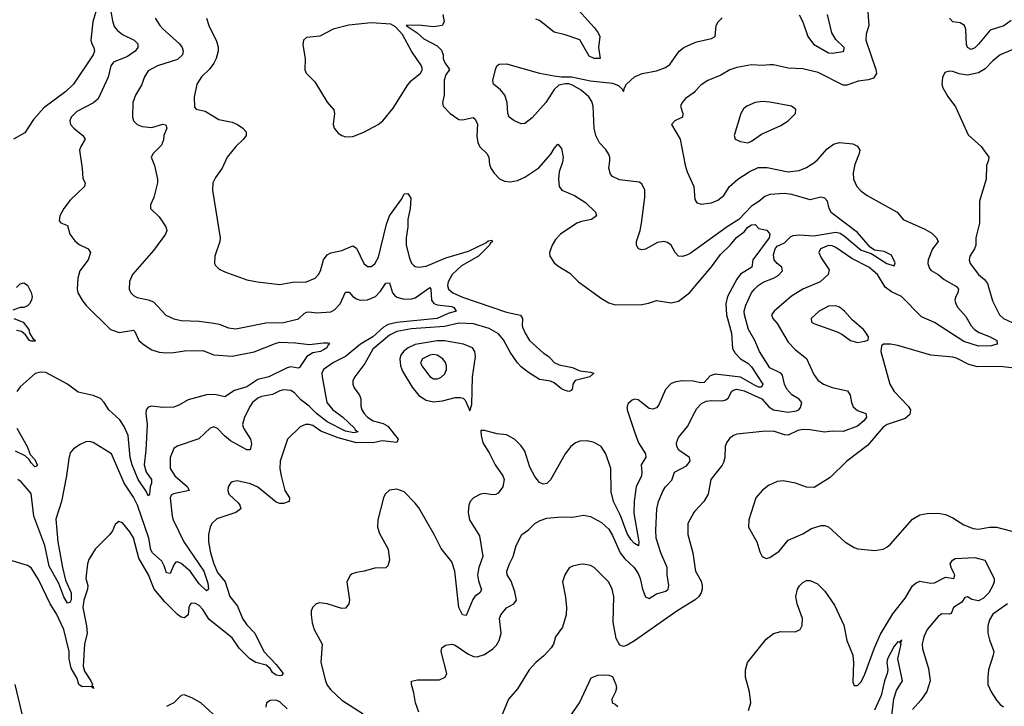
# Model space of a CAD drawing. Header units: inches. Extents: x 1173000 to 1307049, y 522583 to 678455.
# Tile 261 of 617: x 1256308 to 1261692, y 530991 to 534742. Entities that reach past the tile are written whole.
import ezdxf

# ---------------------------------------------------------------- set-up
doc = ezdxf.new("R2010")
doc.units = ezdxf.units.IN
doc.header["$MEASUREMENT"] = 0
doc.layers.add('B2553', color=7, linetype='Continuous')
doc.layers.add('B2563', color=7, linetype='Continuous')

msp = doc.modelspace()

# ---------------------------------------------------------------- linework, layer by layer
at = {"layer": 'B2553', "color": 5}
for points, elevation in [([(1256732.3, 534810), (1256708.6, 534730), (1256697.5, 534630), (1256702, 534610), (1256713.4, 534590), (1256716.5, 534570), (1256710, 534549.7), (1256602.8, 534390), (1256560.7, 534350), (1256440.2, 534259.8), (1256382.9, 534197.1), (1256336.5, 534123.5), (1256274, 534090)], 620), ([(1256807.2, 534787.2), (1256815, 534735), (1256825.2, 534705.2), (1256842, 534682), (1256870, 534661.2), (1256934.7, 534630), (1256953.4, 534610), (1256953.2, 534590), (1256938.5, 534570), (1256898.3, 534541.7), (1256821.3, 534510), (1256807.1, 534490), (1256792.5, 534427.5), (1256737.2, 534310), (1256711.9, 534288.1), (1256620.4, 534239.6), (1256590.3, 534210), (1256582.3, 534190), (1256586.3, 534170), (1256603.1, 534150), (1256653.7, 534110), (1256666.4, 534090), (1256642.4, 534050), (1256635.8, 534030), (1256650.4, 533929.6), (1256653.7, 533873.7), (1256666, 533850), (1256662.8, 533830), (1256584.4, 533755.6), (1256549.3, 533710.7), (1256527, 533670), (1256523.6, 533643.6), (1256532.3, 533632.3), (1256570, 533618.4), (1256581.5, 533570), (1256610, 533532.9), (1256633.8, 533513.8), (1256683, 533490), (1256695.3, 533470), (1256682, 533430), (1256637.4, 533370), (1256625.8, 533330), (1256622.8, 533270), (1256626.3, 533250), (1256648.9, 533210), (1256670, 533183.1), (1256804.2, 533050), (1256852.3, 533032.3), (1256930, 533045.3), (1256937.6, 533037.6), (1256959.5, 532990), (1256990, 532963.3), (1257030, 532938.7), (1257070, 532926.4), (1257110, 532922.8), (1257150, 532923.3), (1257210, 532932.2), (1257310, 532934), (1257370.1, 532910.1), (1257470, 532904.4), (1257590, 532926.8), (1257710, 532975.5), (1257730, 532979.8), (1257816.2, 532976.2), (1257890, 532967.3), (1257970, 532977), (1257995.8, 532975.8), (1258002.8, 532970), (1257994.6, 532965.4), (1257986.7, 532950), (1257970, 532938.5), (1257953, 532930), (1257910, 532922), (1257878.9, 532901.1), (1257838, 532842), (1257830, 532838.7), (1257790, 532846), (1257770, 532839.6), (1257670, 532791.1), (1257610, 532776.2), (1257550, 532735.6), (1257483.3, 532716.7), (1257430, 532680.7), (1257374.5, 532694.5), (1257330, 532693.1), (1257230, 532665), (1257182.6, 532637.4), (1257150, 532625), (1257090, 532623.7), (1257030, 532629.8), (1257010, 532625.8), (1256999.1, 532610), (1256996.8, 532590), (1257005.3, 532530), (1256997.8, 532390), (1256987.9, 532310), (1257000.1, 532270), (1257029.4, 532230), (1257029.4, 532210), (1257020.9, 532190), (1257016.9, 532150), (1257010, 532140.5), (1257001.8, 532161.8), (1256955.7, 532230), (1256922.9, 532310), (1256911.7, 532350), (1256901.4, 532470), (1256878.9, 532518.9), (1256855.1, 532555.1), (1256795.3, 532610), (1256769.8, 532650), (1256750, 532671.7), (1256710, 532688.9), (1256627.5, 532707.5), (1256569.6, 532750), (1256450, 532814.2), (1256422.8, 532817.2), (1256391.7, 532808.3), (1256310, 532736.9), (1256291.7, 532710)], 640), ([(1259331, 534830), (1259450, 534699.7), (1259471, 534670), (1259480.2, 534650), (1259473.3, 534590), (1259482.8, 534530), (1259450, 534529.9), (1259422.7, 534542.7), (1259370, 534631.9), (1259290, 534659.9), (1259230, 534673.9), (1259150, 534736.8), (1259130, 534745)], 720), ([(1257328.8, 534750), (1257341.5, 534710), (1257384.5, 534624.5), (1257392.7, 534592.7), (1257392.9, 534570), (1257382.5, 534530), (1257370, 534504.4), (1257346.8, 534473.2), (1257302, 534430), (1257275.8, 534390), (1257261.3, 534318.7), (1257263.2, 534263.2), (1257273.1, 534253.1), (1257322.3, 534242.3), (1257396.7, 534196.7), (1257470, 534181.2), (1257499.5, 534170), (1257528.8, 534150), (1257546.7, 534130), (1257546.7, 534110), (1257532.2, 534090), (1257490, 534049.7), (1257442, 533990), (1257414.9, 533930), (1257379.5, 533880.5), (1257364.6, 533850), (1257361.7, 533810), (1257404.9, 533550), (1257402.4, 533530), (1257375.8, 533450), (1257373, 533410), (1257379, 533399), (1257398.9, 533378.9), (1257430, 533363.7), (1257550, 533321.5), (1257609.1, 533309.1), (1257730, 533295.6), (1257810, 533310.3), (1257870, 533307.4), (1257922.9, 533330), (1257942.6, 533350), (1257952.9, 533370), (1257969.8, 533430.2), (1257990, 533457.4), (1258010, 533467.6), (1258070, 533480.3), (1258130, 533507), (1258150, 533494.4), (1258190.3, 533410), (1258210, 533393.1), (1258230, 533393.8), (1258250, 533408), (1258270, 533444.9), (1258314.4, 533625.6), (1258330.3, 533669.7), (1258397.1, 533762.9), (1258409.9, 533790), (1258430, 533791.6), (1258446, 533766), (1258442.9, 533710), (1258429.5, 533650), (1258431, 533610), (1258420.5, 533550), (1258421.5, 533510), (1258439, 533439), (1258450, 533412.4), (1258460.6, 533400.6), (1258470, 533393.1), (1258489.2, 533389.2), (1258530, 533395.9), (1258638.5, 533441.5), (1258762.5, 533477.5), (1258857.7, 533522.3), (1258870, 533533), (1258890, 533537.1), (1258893.6, 533530), (1258880.1, 533519.9), (1258877.1, 533510), (1258817.2, 533450), (1258723.5, 533396.5), (1258673.2, 533350), (1258651, 533310), (1258647.7, 533290), (1258653, 533270), (1258676.5, 533250), (1258730, 533226.8), (1258970, 533144.2), (1259047, 533127), (1259057.1, 533110), (1259055.4, 533070), (1259059.2, 533059.2), (1259071, 533030), (1259096, 532990), (1259170, 532922.3), (1259201.2, 532901.2), (1259230.3, 532870), (1259257, 532857), (1259330, 532841.5), (1259370, 532822.8), (1259430, 532816.9), (1259447.3, 532810), (1259424.9, 532790), (1259346, 532770), (1259332.8, 532750), (1259331, 532729), (1259324.4, 532715.6), (1259310, 532711), (1259290, 532716.5), (1259270, 532724.8), (1259230, 532758.3), (1259210, 532766.3), (1259150, 532777), (1259090, 532813.9), (1259050, 532845.2), (1259030, 532867.2), (1258990, 532926.1), (1258953.6, 532993.6), (1258926.2, 533026.2), (1258875.5, 533055.5), (1258790, 533080.2), (1258710, 533084.8), (1258630, 533066.6), (1258450, 533052.8), (1258370, 533038.8), (1258330, 533019.3), (1258238.7, 532941.3), (1258195.8, 532864.2), (1258139.7, 532790), (1258130.2, 532770), (1258129.2, 532750), (1258136.5, 532730), (1258166.2, 532690), (1258172.7, 532670), (1258172.5, 532630), (1258178.2, 532610), (1258191, 532590), (1258210.2, 532570), (1258240.7, 532550), (1258295.1, 532535.1), (1258320.7, 532520.7), (1258377.3, 532450), (1258370, 532431.5), (1258290, 532441.7), (1258247.4, 532432.6), (1258150, 532430.8), (1258050, 532456.8), (1257954.4, 532494.4), (1257910, 532524.1), (1257890, 532530.8), (1257870.3, 532529.7), (1257842.5, 532517.5), (1257773, 532450), (1257731.6, 532330), (1257730.2, 532289.8), (1257737.7, 532250), (1257758.6, 532170), (1257782.8, 532130), (1257782, 532110), (1257750, 532098.7), (1257730, 532099.6), (1257710, 532106.9), (1257610, 532187.6), (1257570, 532206.6), (1257497.1, 532222.9), (1257470, 532217), (1257460.7, 532210), (1257447.7, 532190), (1257446.4, 532170), (1257452.4, 532150), (1257502.4, 532102.4), (1257512, 532090), (1257516.4, 532070), (1257490.6, 532050), (1257385.3, 532014.7), (1257358.7, 531990), (1257348.9, 531970), (1257340.3, 531930), (1257340.9, 531890), (1257351.3, 531830), (1257370, 531768.4), (1257390, 531722.3), (1257431.1, 531670), (1257457.5, 531590), (1257498.4, 531538.4), (1257526.5, 531470), (1257550, 531436.1), (1257593.9, 531390), (1257643.7, 531290), (1257710, 531219.3), (1257748.4, 531170), (1257740, 531160), (1257730, 531157), (1257710, 531161.2), (1257690, 531175.7), (1257677.1, 531197.1), (1257655.1, 531215.1), (1257598.8, 531230), (1257565.5, 531250), (1257508.1, 531308.1), (1257470, 531364.5), (1257344.6, 531464.6), (1257310, 531519.9), (1257290, 531541.1), (1257270, 531552.3), (1257250, 531553.8), (1257242.6, 531550), (1257233.2, 531530), (1257228.9, 531491.1), (1257210, 531474.5), (1257190, 531477.1), (1257170, 531493.1), (1257102.1, 531562.1), (1257043.6, 531630), (1257013, 531710), (1256960, 531800), (1256930, 531911.1), (1256910, 531943.5), (1256870, 531992.7), (1256850, 532001.2), (1256830, 531984), (1256815.5, 531950), (1256800.7, 531930), (1256720.4, 531850), (1256686.5, 531793.5), (1256678.7, 531770), (1256669.4, 531690), (1256680.1, 531650), (1256678.9, 531630), (1256659.5, 531570), (1256653.1, 531530), (1256673.2, 531430), (1256676, 531390), (1256661.5, 531330), (1256655.4, 531210), (1256662.4, 531182.4), (1256696.4, 531130), (1256706.7, 531110), (1256702.5, 531102.5), (1256710, 531098.8), (1256712.2, 531087.8), (1256699.1, 531099.1), (1256650, 531097), (1256630.5, 531110.5), (1256622.1, 531142.1), (1256590, 531199.7), (1256578.8, 531250), (1256577.6, 531290), (1256550, 531410.6), (1256510, 531496.4), (1256475.3, 531550), (1256410, 531684.2), (1256370, 531746.6), (1256350, 531759.3), (1256254, 531790)], 680), ([(1257049.2, 534750), (1257073.8, 534710), (1257090, 534692.8), (1257181.3, 534610), (1257195.8, 534590), (1257201.3, 534570), (1257197.8, 534550), (1257170, 534524.2), (1257061.3, 534490), (1257010, 534463.1), (1256990.3, 534430.3), (1256974.9, 534385.1), (1256940.7, 534330), (1256925.8, 534290), (1256924.4, 534210), (1256930.4, 534190), (1256950.2, 534170.2), (1256978.2, 534158.2), (1257030, 534153), (1257091, 534171), (1257106.7, 534166.7), (1257112.9, 534150), (1257096.9, 534110), (1257095.1, 534084.9), (1257083.4, 534056.6), (1257037.1, 534010), (1257026.5, 533990), (1257045.9, 533945.9), (1257062.3, 533870), (1257061.7, 533850), (1257041.3, 533770), (1257023, 533730), (1257024, 533710), (1257070, 533664.9), (1257106.7, 533610), (1257112.2, 533590), (1257104.9, 533570), (1257039.1, 533480.9), (1256924.4, 533350), (1256908.9, 533311.1), (1256907, 533270), (1256916.4, 533250), (1256930, 533234.9), (1256950, 533223.7), (1257010, 533211.8), (1257039.9, 533199.9), (1257107.1, 533127.1), (1257150, 533107), (1257190, 533098), (1257290, 533095.6), (1257370, 533084.4), (1257398.4, 533078.4), (1257450, 533057.8), (1257490, 533053.6), (1257653.8, 533086.2), (1257750, 533088.2), (1257810, 533101.5), (1257832.1, 533107.9), (1257863, 533137), (1257876.7, 533143.3), (1257890, 533145.6), (1257930, 533139.8), (1258010, 533146.7), (1258030, 533156.3), (1258061.1, 533190), (1258090, 533254), (1258110, 533253.6), (1258130.1, 533230.1), (1258150, 533216.4), (1258170, 533209.6), (1258210, 533211.8), (1258252.9, 533230), (1258281.7, 533258.3), (1258310, 533302), (1258330, 533304.4), (1258347, 533250), (1258356.5, 533236.5), (1258370, 533226), (1258410, 533215.9), (1258450, 533216.4), (1258470, 533222.1), (1258550, 533278.5), (1258556, 533270), (1258559.5, 533210), (1258571.6, 533191.6), (1258590, 533184.7), (1258670, 533174.7), (1258681.7, 533170), (1258695.3, 533150), (1258650, 533136.1), (1258590.8, 533109.2), (1258370, 533088.4), (1258323.5, 533076.5), (1258297.8, 533062.2), (1258238.7, 533010), (1258170.6, 532970), (1258090, 532901.3), (1258023.2, 532870), (1257968.4, 532830), (1257960.1, 532810), (1257961.5, 532790), (1257988, 532650), (1258019.8, 532610), (1258072.9, 532572.9), (1258139, 532510), (1258141.8, 532501.8), (1258159.5, 532490), (1258134.3, 532485.7), (1258090, 532493.6), (1257990, 532544.5), (1257930.3, 532590), (1257891.1, 532631.1), (1257845.8, 532665.8), (1257810, 532702.9), (1257790, 532715.9), (1257750, 532719.6), (1257730, 532715.2), (1257690, 532693.9), (1257630, 532682.5), (1257610, 532674.4), (1257581.3, 532650), (1257567.5, 532630), (1257536.3, 532570), (1257526.6, 532530), (1257531.5, 532510), (1257570.8, 532450), (1257575.7, 532424.3), (1257567.3, 532392.7), (1257550, 532391.9), (1257461.4, 532441.4), (1257427.6, 532467.6), (1257390, 532508.7), (1257370, 532517.4), (1257349.2, 532510.8), (1257287.6, 532452.4), (1257168.4, 532411.6), (1257150, 532398.4), (1257131.6, 532350), (1257131.3, 532290), (1257156.3, 532250), (1257226, 532190), (1257234.9, 532170), (1257148.3, 532151.7), (1257136.5, 532143.5), (1257130.1, 532129.9), (1257141.5, 532030), (1257146.9, 532010), (1257206, 531890), (1257315.5, 531730), (1257336.7, 531663.3), (1257340.2, 531630), (1257330, 531622.3), (1257290, 531659.9), (1257241, 531730), (1257190, 531771.2), (1257170, 531779.8), (1257162.5, 531777.5), (1257152.1, 531767.9), (1257130, 531715.8), (1257110, 531720.5), (1257098.7, 531758.7), (1257084.4, 531784.4), (1257034.9, 531830), (1257025.7, 531845.7), (1257014.2, 531910), (1256952.8, 532090), (1256930, 532134.3), (1256878.9, 532210), (1256810, 532369.6), (1256710, 532432), (1256690, 532437), (1256670, 532435.1), (1256638.8, 532421.2), (1256602.4, 532397.6), (1256584.4, 532375.6), (1256575.8, 532344.2), (1256564.6, 532250), (1256535.9, 532110), (1256506.4, 532013.6), (1256516.7, 531890), (1256541.3, 531750), (1256559.3, 531679.3), (1256589.6, 531610), (1256590, 531573.2), (1256581.7, 531558.3), (1256570, 531554.5), (1256550, 531588.7), (1256521.2, 531661.2), (1256470, 531756.8), (1256445.6, 531870), (1256385.9, 532030), (1256370, 532154), (1256316.8, 532216.8), (1256296.9, 532230)], 660), ([(1258622, 534770), (1258628.5, 534730), (1258617.3, 534710), (1258570, 534703.1), (1258488.3, 534711.7), (1258422, 534710), (1258481, 534670), (1258517.5, 534637.5), (1258590, 534598.8), (1258614.6, 534574.6), (1258624, 534550), (1258624, 534530), (1258630.5, 534510.5), (1258657.3, 534470), (1258638.5, 534441.5), (1258629.3, 534410.7), (1258628.3, 534330), (1258619.6, 534290), (1258623.1, 534270), (1258661.7, 534230), (1258710, 534196.5), (1258730, 534195), (1258787.1, 534207.1), (1258799.3, 534199.3), (1258810.9, 534170.9), (1258808.3, 534108.3), (1258812.6, 534070), (1258826.1, 534046.1), (1258863.1, 534010), (1258872.8, 533990), (1258877.4, 533950), (1258884.9, 533930), (1258903, 533903), (1258932.1, 533872.1), (1258959.3, 533859.3), (1258990, 533856), (1259030, 533864.1), (1259070, 533881.5), (1259146.9, 533933.1), (1259212.2, 534007.8), (1259230, 534038.9), (1259250, 534061.3), (1259270, 534037.6), (1259279.8, 533990), (1259275.9, 533964.1), (1259257.2, 533910), (1259253.7, 533870), (1259257.6, 533830), (1259272.4, 533810), (1259341.8, 533781.8), (1259402.3, 533742.3), (1259456.3, 533690), (1259462.2, 533670), (1259434.4, 533650), (1259380.4, 533639.6), (1259355.3, 533630), (1259266, 533570), (1259238.3, 533541.7), (1259219.5, 533510), (1259205.3, 533470), (1259206, 533450), (1259230, 533413), (1259250, 533396.4), (1259316.7, 533356.7), (1259364, 533310), (1259490, 533218.4), (1259530, 533194.4), (1259564, 533184), (1259710, 533186.2), (1259747, 533193), (1259790, 533208.1), (1259870, 533195.7), (1259910, 533204.7), (1259970.5, 533250), (1260000, 533284.9)], 720), ([(1260000, 533483.2), (1259974.9, 533465.1), (1259950, 533454), (1259930, 533448.7), (1259910, 533450.4), (1259892.4, 533470), (1259870, 533510.4), (1259850, 533525.3), (1259830, 533530.3), (1259795.2, 533524.8), (1259730, 533487.7), (1259710, 533485.5), (1259692, 533490), (1259680.7, 533510), (1259680.7, 533530), (1259701.6, 533590), (1259708.4, 533630), (1259726.3, 533770), (1259725.7, 533810), (1259710, 533844.9), (1259695.1, 533855.1), (1259586.9, 533866.9), (1259550, 533884.4), (1259538.7, 533898.7), (1259528.7, 533930), (1259534.6, 533970), (1259534.3, 533990), (1259528.2, 534008.2), (1259512.6, 534032.6), (1259478.7, 534070), (1259458, 534110), (1259448.9, 534150), (1259443.1, 534270), (1259435.6, 534295.6), (1259420.4, 534320.4), (1259377.2, 534357.2), (1259330, 534384.4), (1259310, 534390.8), (1259290, 534391), (1259255.9, 534384.1), (1259230, 534360.7), (1259184.7, 534290), (1259110, 534206.4), (1259070, 534174.9), (1259050, 534172.7), (1259010, 534190.4), (1258983.8, 534210), (1258977, 534230), (1258972.9, 534290), (1258959.8, 534330), (1258937.9, 534357.9), (1258898.4, 534390), (1258894.6, 534410), (1258910.2, 534469.8), (1258917.6, 534490), (1258930, 534499.7), (1258970, 534500.3), (1259150, 534449.7), (1259230, 534434.5), (1259270, 534429), (1259326, 534430), (1259428.6, 534408.6), (1259550, 534395.9), (1259581.8, 534381.8), (1259602.9, 534362.9), (1259610, 534349.7), (1259614.9, 534370), (1259626.7, 534390), (1259670, 534429.7), (1259711.9, 534448.1), (1259790, 534461.9), (1259840, 534480), (1259862.1, 534497.9), (1259913.4, 534570), (1259939.5, 534590), (1260000, 534616.9)], 740), ([(1260000, 534350.1), (1259995.2, 534344.8), (1259948.4, 534311.6), (1259930.3, 534290), (1259921.7, 534270), (1259934.9, 534230), (1259931.8, 534210), (1259890.2, 534189.8), (1259872, 534170), (1259918.9, 534090), (1259946.5, 533946.5), (1259957.4, 533910), (1259993.7, 533830), (1259999.9, 533759.9)], 760), ([(1256290, 533278), (1256310, 533298), (1256330, 533304.7), (1256350, 533291), (1256370, 533252), (1256376, 533230), (1256372, 533210), (1256362, 533190), (1256350, 533178), (1256330, 533168.7), (1256310, 533168.7), (1256270, 533155.3)], 620), ([(1256276.3, 533110), (1256326.8, 533090), (1256357.3, 533050), (1256361, 533030), (1256379.8, 532999.8), (1256394.8, 532990), (1256390, 532985.2), (1256370, 532985.1), (1256361.2, 532990), (1256340.2, 533020.2), (1256318.2, 533038.2), (1256290, 533043.1)], 620), ([(1260000, 532765), (1259990, 532767.5), (1259931, 532769), (1259896.1, 532763.9), (1259870, 532753.5), (1259839.2, 532720.8), (1259802.9, 532637.1), (1259790, 532621.5), (1259770, 532613.8), (1259750, 532617.8), (1259690, 532665.1), (1259670, 532668.3), (1259656.1, 532663.9), (1259634.3, 532645.7), (1259628.9, 532630), (1259630.3, 532610), (1259668.9, 532491.1), (1259690.8, 532430), (1259730.2, 532370), (1259731.9, 532351.9), (1259705.8, 532310), (1259710.2, 532270), (1259707.6, 532250), (1259678, 532190), (1259668.5, 532111.5), (1259666.7, 532046.7), (1259694, 531890), (1259692, 531868), (1259670, 531881.2), (1259650, 531902.6), (1259630, 531934.8), (1259593.1, 532033.1), (1259554.5, 532110), (1259543, 532163), (1259540.4, 532290), (1259512.7, 532370), (1259488, 532410), (1259450, 532432.3), (1259410, 532440.5), (1259370, 532438.9), (1259346.7, 532430), (1259321.7, 532410), (1259290.3, 532370), (1259210, 532227.6), (1259190, 532207.4), (1259170, 532205.1), (1259150, 532214.3), (1259125.6, 532245.6), (1259098.2, 532298.2), (1259070, 532384.5), (1259050, 532414.7), (1259013, 532450), (1258970, 532473.5), (1258918.9, 532478.9), (1258850, 532498), (1258830, 532498), (1258830.6, 532470), (1258840.5, 532430), (1258875.1, 532375.1), (1258907.2, 532310), (1258950.2, 532250.2), (1258957.3, 532230), (1258950.2, 532190), (1258924.1, 532155.9), (1258911.5, 532148.5), (1258893.7, 532146.3), (1258850, 532152.9), (1258828, 532150), (1258790, 532129.7), (1258771.7, 532110), (1258764.2, 532090), (1258761, 532050), (1258767.8, 532010), (1258822, 531922), (1258840.1, 531810), (1258818.6, 531750), (1258811.9, 531710), (1258816.2, 531676.2), (1258832.5, 531627.5), (1258824.6, 531610), (1258796.5, 531590), (1258785.1, 531574.9), (1258750, 531486.6), (1258730, 531491.3), (1258708.7, 531530), (1258686.8, 531730), (1258670, 531779.3), (1258612.5, 531852.5), (1258574.1, 531930), (1258490, 532074.3), (1258470, 532101.3), (1258410, 532162.4), (1258370, 532178), (1258330, 532171.6), (1258305.5, 532150), (1258296.4, 532130), (1258266.5, 532010), (1258264.9, 531970), (1258275.4, 531935.4), (1258323.1, 531850), (1258330.3, 531789.7), (1258321.6, 531758.4), (1258310, 531747.3), (1258250, 531746.3), (1258191.7, 531728.3), (1258150, 531722.4), (1258126.1, 531713.9), (1258115.1, 531704.9), (1258096.4, 531670), (1258111.7, 531570), (1258108.4, 531550), (1258090, 531526.6), (1258070, 531525.4), (1257990, 531549.8), (1257950, 531555.5), (1257928.4, 531550), (1257909.4, 531530.6), (1257902.2, 531510), (1257901.5, 531490), (1257907.5, 531447.5), (1257918.6, 531410), (1257961.7, 531330), (1257955.2, 531230), (1257979.7, 531130), (1257990, 531106.7), (1258010, 531080.9), (1258070, 531024.4), (1258186.5, 530950)], 720), ([(1258490, 530958.8), (1258472, 531010), (1258463.6, 531063.6), (1258450.6, 531110), (1258450.9, 531129.1), (1258483.8, 531136.2), (1258603.8, 531136.2), (1258634.8, 531150), (1258643, 531170), (1258612.7, 531290), (1258616.3, 531310), (1258635.6, 531324.4), (1258670, 531331.2), (1258690, 531325.1), (1258758.3, 531278.3), (1258790, 531263.7), (1258810, 531260.6), (1258850, 531274), (1258895.8, 531304.2), (1258915.2, 531324.8), (1258930.2, 531350), (1258940.2, 531390), (1258931.5, 531470), (1258938.3, 531490), (1258970, 531529.7), (1259009.3, 531550.7), (1259024.9, 531570), (1259016.3, 531616.3), (1258994.7, 531674.7), (1258974, 531710), (1258972, 531730), (1258985.5, 531770), (1259006.3, 531810), (1259022.6, 531870), (1259054.4, 531930), (1259090, 531955.1), (1259125.5, 531990), (1259153.7, 532006.3), (1259190, 532019.2), (1259270, 532026.6), (1259330, 532023.9), (1259390, 532035.8), (1259430, 532028), (1259490, 531995.8), (1259530, 531957.8), (1259550, 531924.5), (1259591, 531830), (1259617.3, 531797.3), (1259668.4, 531750), (1259690, 531715.8), (1259700.4, 531690), (1259713.2, 531630), (1259730, 531589.7), (1259750, 531580.4), (1259790, 531605), (1259840.2, 531619.8), (1259854, 531630), (1259857.7, 531650), (1259848.6, 531708.6), (1259847.5, 531750), (1259813.8, 531830), (1259788.9, 531910), (1259786, 531954), (1259791, 532070), (1259801.4, 532110), (1259826.8, 532170), (1259839.7, 532190), (1259874.5, 532225.5), (1259889.1, 532270), (1259954.6, 532305.4), (1259974, 532330), (1259970.1, 532350.1), (1259912.8, 532390), (1259901.3, 532410), (1259898.5, 532430), (1259910, 532459.6), (1259959.7, 532520.3), (1260000, 532598.1)], 740), ([(1256292.6, 532510), (1256348, 532410), (1256366.1, 532366.1), (1256390, 532338.3), (1256404.2, 532310), (1256399, 532301), (1256390, 532299.2), (1256370, 532320.4), (1256359.4, 532339.4), (1256338.5, 532358.5), (1256285.6, 532385.6)], 640), ([(1260000, 532057), (1259993.6, 532050), (1259962.2, 531990), (1259962.2, 531930), (1259989.1, 531830), (1260000, 531752.3)], 760), ([(1260000, 531571.4), (1259998.5, 531570), (1259901.7, 531510), (1259670, 531348.3), (1259630, 531325.6), (1259610, 531317), (1259590, 531325.2), (1259570, 531362), (1259553.7, 531450), (1259556, 531590), (1259548.2, 531630), (1259528.7, 531668.7), (1259450, 531749.5), (1259430, 531760.7), (1259390, 531767.8), (1259370, 531766.3), (1259330, 531756.9), (1259313.1, 531746.9), (1259288.2, 531710), (1259275.8, 531670), (1259292.1, 531587.9), (1259298, 531530), (1259296, 531490), (1259276.5, 531423.5), (1259238, 531370), (1259226.4, 531330), (1259214.9, 531310), (1259173.5, 531266.5), (1259130, 531229.7), (1259094.6, 531190), (1259030, 531085.6), (1258981.1, 531030), (1258942.2, 530937.8)], 760), ([(1259320.6, 530939.4), (1259368.3, 531010), (1259432.8, 531147.2), (1259470, 531161.1), (1259502.8, 531162.8), (1259530, 531161.6), (1259550, 531153), (1259568.2, 531110), (1259570.4, 531090), (1259566.4, 531070), (1259546, 531030), (1259546.8, 531010), (1259563.4, 531003.4), (1259579.1, 530990)], 760), ([(1256320.9, 530950), (1256283.5, 531110)], 720), ([(1257410, 530907.7), (1257298.5, 531010), (1257250, 531037.7), (1257207.2, 531052.8), (1257190, 531049.5), (1257150.3, 531009.7), (1257110.3, 530989.7)], 720), ([(1257770, 530977.3), (1257730, 531015.4), (1257710, 531024.4), (1257676.7, 531023.3), (1257657.6, 531010), (1257654, 530986)], 720)]:
    msp.add_lwpolyline(points, dxfattribs=dict(at, elevation=elevation))
for points, elevation in [([(1258230, 534725.6), (1258108, 534712), (1258021.6, 534690), (1257950, 534652.6), (1257875.5, 534644.5), (1257859.1, 534630), (1257855.5, 534604.5), (1257868.9, 534530), (1257867.5, 534467.5), (1257874.9, 534450), (1257922.4, 534402.4), (1257990, 534292.2), (1258025.5, 534250), (1258030.2, 534230), (1258022.8, 534170), (1258028.1, 534150), (1258050, 534122.3), (1258070, 534109.1), (1258090, 534102.4), (1258130, 534103.9), (1258190, 534128.2), (1258267.6, 534170), (1258293, 534190), (1258350, 534258), (1258430, 534386.7), (1258450, 534410.3), (1258498.9, 534450), (1258509.7, 534470), (1258504.2, 534490), (1258450, 534569.5), (1258401.2, 534661.2), (1258362.9, 534702.9), (1258336.6, 534716.6)], 720), ([(1258590, 532987.5), (1258470, 532967.3), (1258432, 532950), (1258407.2, 532930), (1258392.5, 532910), (1258386.5, 532890), (1258390.5, 532850), (1258402, 532822), (1258453.5, 532733.5), (1258490, 532689.3), (1258530, 532662.5), (1258570, 532654.3), (1258620.7, 532659.3), (1258690, 532678.6), (1258718.7, 532678.7), (1258733.7, 532673.7), (1258744.1, 532664.1), (1258770, 532604.7), (1258780.2, 532639.8), (1258783.5, 532790), (1258800.2, 532899.8), (1258797.3, 532930), (1258784.4, 532950), (1258735.1, 532970), (1258630, 532986.8)], 720), ([(1258570, 532912.2), (1258550, 532909), (1258510.3, 532890), (1258500.2, 532870), (1258507.6, 532850), (1258550, 532792.3), (1258570, 532780.2), (1258590, 532779.8), (1258610, 532787.1), (1258631.9, 532808.1), (1258641.5, 532830), (1258642.3, 532850), (1258636.2, 532870), (1258621.4, 532890), (1258591.2, 532910)], 740)]:
    msp.add_lwpolyline(points, close=True, dxfattribs=dict(at, elevation=elevation))
at = {"layer": 'B2563', "color": 5}
for points, elevation in [([(1260945.4, 534785.4), (1260950.3, 534710), (1260937, 534663), (1260934.6, 534630), (1260990.2, 534470), (1260992.3, 534447.7), (1260976.8, 534423.2), (1260950, 534413.6), (1260893.4, 534406.6), (1260830, 534383.7), (1260810, 534383.6), (1260673.8, 534453.8), (1260590, 534474.1), (1260510, 534476.3), (1260430, 534495.4), (1260410, 534496.1), (1260370, 534492.5), (1260310, 534495.7), (1260230, 534480.5), (1260191.8, 534468.2), (1260141.6, 534438.4), (1260070.8, 534409.2), (1260033.5, 534386.5), (1260000, 534350.1)], 760), ([(1260000, 534616.9), (1260010, 534621.4), (1260090, 534638.7), (1260110.3, 534649.7), (1260116.4, 534710), (1260126.4, 534730), (1260148.3, 534751.7)], 740), ([(1260570, 534768.9), (1260590, 534730.8), (1260617.9, 534650), (1260648.6, 534608.6), (1260730, 534560.6), (1260750, 534558.4), (1260811.4, 534568.6), (1260814.3, 534570), (1260815.5, 534590), (1260770, 534634.1), (1260749.1, 534670), (1260725, 534770)], 740), ([(1261730, 534737.9), (1261690, 534708.6), (1261615.1, 534684.9), (1261550, 534608.1), (1261530, 534587.9), (1261510, 534578.4), (1261490, 534589.8), (1261485.6, 534605.6), (1261481.5, 534690), (1261475, 534710), (1261450, 534725.4), (1261410, 534729.9), (1261391.6, 534750)], 760), ([(1261810, 534607.4), (1261670, 534549.8), (1261630, 534517.6), (1261586.3, 534473.7), (1261550, 534451.8), (1261490, 534439.7), (1261445.9, 534445.9), (1261410, 534458.7), (1261390, 534460.7), (1261367, 534453), (1261354.2, 534425.8), (1261350.4, 534390), (1261354.9, 534370), (1261383, 534323), (1261425.5, 534265.5), (1261493.7, 534113.7), (1261566, 534050), (1261606.8, 533990), (1261606, 533974), (1261595.3, 533944.7), (1261593, 533870), (1261556.5, 533750), (1261556.5, 533630), (1261535.5, 533550), (1261535.6, 533510), (1261528.8, 533490), (1261503.6, 533450), (1261498.9, 533430), (1261506, 533410), (1261551.4, 533350), (1261583.3, 533323.3), (1261600.3, 533300.3), (1261626.8, 533206.8), (1261665.7, 533130), (1261686.7, 533110), (1261830, 533043.8)], 780), ([(1259999.9, 533759.9), (1260010, 533742), (1260034.9, 533734.9), (1260090, 533741.6), (1260124.7, 533755.3), (1260158.3, 533781.7), (1260189.6, 533830), (1260234.3, 533870), (1260297.4, 533910), (1260346.1, 533933.9), (1260395.2, 533935.2), (1260510, 533910.3), (1260570, 533918.3), (1260610, 533933.6), (1260650, 533959), (1260670, 533975.6), (1260723.6, 534036.4), (1260758.3, 534061.7), (1260790.2, 534070.2), (1260862.8, 534062.8), (1260890, 534050.4), (1260901.1, 534030), (1260898.3, 534010), (1260875.2, 533950), (1260865.9, 533905.9), (1260867.6, 533870), (1260884.6, 533830), (1260906.5, 533806.5), (1260941.7, 533781.7), (1261106.8, 533690), (1261138, 533650), (1261256.9, 533596.9), (1261294.8, 533574.8), (1261321.8, 533550), (1261330.2, 533529.8), (1261299.3, 533490), (1261276.3, 533430), (1261274.5, 533410), (1261282.3, 533382.3), (1261291, 533371), (1261330, 533350.2), (1261362.5, 533322.5), (1261430, 533284.6), (1261440.7, 533270), (1261438.2, 533250), (1261426.2, 533230), (1261421.6, 533210), (1261426.2, 533190), (1261437.4, 533170), (1261480.7, 533120.7), (1261510.8, 533070), (1261529.5, 533050), (1261553.7, 533033.7), (1261614, 533010), (1261650.3, 532990), (1261653.7, 532970), (1261620, 532960), (1261550, 532958.8), (1261470, 532984.2), (1261310, 533086.9), (1261239.1, 533119.1), (1261130, 533229.1), (1261075.4, 533255.4), (1261039.8, 533279.8), (1260998.3, 533350), (1260951.3, 533390), (1260858.1, 533438.1), (1260770, 533498), (1260750, 533506), (1260730, 533507.8), (1260686, 533490), (1260677.4, 533470), (1260690, 533441.6), (1260734.7, 533374.7), (1260728.8, 533350), (1260685.7, 533310), (1260590, 533269), (1260528.4, 533231.6), (1260434, 533150), (1260419.5, 533130), (1260426.4, 533110), (1260450, 533082.6), (1260510, 532980.3), (1260550, 532939.1), (1260610.8, 532890.8), (1260650, 532803.8), (1260671.8, 532771.8), (1260703.7, 532750), (1260750, 532731.7), (1260834, 532714), (1260849.2, 532690), (1260855.7, 532650), (1260866.2, 532626.2), (1260890, 532606), (1260934.6, 532590), (1260938.5, 532570), (1260924.2, 532550), (1260890, 532521.7), (1260810, 532491.7), (1260750, 532493.6), (1260708.7, 532488.7), (1260630, 532501.3), (1260590, 532502.6), (1260563, 532497), (1260510, 532472.7), (1260490, 532474.4), (1260430, 532493.5), (1260370, 532492.1), (1260230, 532478), (1260210.2, 532469.8), (1260190, 532453.3), (1260173.1, 532430), (1260165.5, 532410), (1260163.2, 532350), (1260156.8, 532323.2), (1260150, 532308.2), (1260088, 532230), (1260072.9, 532150), (1260048.8, 532110), (1260000, 532057)], 760), ([(1260000, 532598.1), (1260010, 532617.4), (1260035.2, 532644.8), (1260062.3, 532657.7), (1260090, 532661.7), (1260150, 532660.2), (1260170, 532664.6), (1260183.2, 532676.8), (1260199.6, 532710), (1260210, 532718.7), (1260230, 532724), (1260270, 532714.8), (1260365.4, 532670), (1260405.9, 532625.9), (1260430.5, 532610.5), (1260510, 532597.8), (1260554.8, 532605.2), (1260568.9, 532611.1), (1260577.6, 532622.4), (1260585.3, 532650), (1260570, 532668.7), (1260530, 532691.9), (1260503, 532723), (1260490.1, 532750), (1260479.3, 532799.3), (1260470, 532810.8), (1260410, 532840.2), (1260352.4, 532930), (1260327.3, 532990), (1260293.9, 533050), (1260270.7, 533130), (1260270.1, 533150), (1260278.3, 533181.7), (1260310, 533249.7), (1260325.2, 533270), (1260345.8, 533290), (1260372.9, 533307.1), (1260430, 533329), (1260455.6, 533344.4), (1260478.5, 533370), (1260476.2, 533390), (1260450, 533410.2), (1260434.3, 533430), (1260430, 533458), (1260439.3, 533490), (1260450, 533504.7), (1260490, 533522.7), (1260523.6, 533556.4), (1260537.1, 533562.9), (1260570, 533566.5), (1260650, 533562), (1260770, 533581.7), (1260794.9, 533574.9), (1260818.8, 533558.8), (1260910, 533483), (1260964.2, 533464.2), (1261050, 533409.9), (1261090, 533397), (1261094.4, 533414.4), (1261075.8, 533455.8), (1261035.4, 533475.4), (1260982.5, 533482.5), (1260958.9, 533498.9), (1260890, 533578.7), (1260747, 533687), (1260734.2, 533710), (1260725.6, 533750), (1260710, 533766.4), (1260688.2, 533771.8), (1260630, 533758.4), (1260530, 533787.2), (1260490, 533792), (1260410, 533786.8), (1260383.3, 533776.7), (1260350, 533748.4), (1260310, 533723.2), (1260241, 533650), (1260176.5, 533610), (1260000, 533483.2)], 740), ([(1260000, 533284.9), (1260090, 533391.4), (1260140, 533460), (1260192.3, 533510), (1260227.8, 533552.2), (1260270, 533582.6), (1260290, 533609.2), (1260310, 533622), (1260330, 533623), (1260350, 533601), (1260392.7, 533592.7), (1260409.3, 533570), (1260406.3, 533550), (1260316.2, 533430), (1260311.8, 533390), (1260250, 533351.4), (1260230, 533325), (1260178.3, 533230), (1260168.9, 533188.9), (1260172.5, 533130), (1260200.6, 533030), (1260204.9, 532944.9), (1260219.8, 532919.8), (1260248.8, 532890), (1260290, 532865.1), (1260310, 532845.7), (1260371.3, 532750), (1260365, 532735), (1260350, 532734.8), (1260330, 532743.2), (1260249.8, 532789.8), (1260110, 532805), (1260084.2, 532795.8), (1260050, 532760.2), (1260030, 532757.5), (1260000, 532765)], 720), ([(1261810, 532831.1), (1261670, 532848.1), (1261545.2, 532845.2), (1261498.5, 532858.5), (1261430, 532893.3), (1261410, 532898.8), (1261290, 532909.8), (1261110, 532961.6), (1261070, 532969.4), (1261030.9, 532969.1), (1261019.6, 532960.4), (1261017.3, 532930), (1261065.3, 532750), (1261088.8, 532710), (1261166.3, 532630), (1261178.3, 532610), (1261175, 532585), (1261150, 532563.8), (1261050.5, 532530), (1261030, 532516), (1260943.5, 532416.5), (1260830.3, 532330), (1260739.3, 532240.7), (1260653, 532187), (1260610, 532188.2), (1260550, 532209.7), (1260482, 532222), (1260450, 532219.7), (1260402.6, 532197.4), (1260368.4, 532170), (1260334, 532130), (1260294, 532010), (1260292.7, 531970), (1260339.1, 531890), (1260355.2, 531835.2), (1260367.3, 531810), (1260390, 531799.1), (1260410, 531803), (1260460.7, 531839.3), (1260510, 531899.1), (1260590, 531934), (1260636.9, 531963.1), (1260690, 531979.3), (1260710, 531979.3), (1260730, 531970.5), (1260820.5, 531890), (1260870, 531858), (1260890.4, 531850.4), (1260982.9, 531842.9), (1261028.7, 531850), (1261050, 531860.4), (1261070, 531877.1), (1261190, 532013.4), (1261230, 532036.5), (1261270, 532043.7), (1261330, 532046), (1261370, 532039.1), (1261410, 532020.5), (1261470, 531981.6), (1261522, 531962), (1261550, 531958), (1261610.7, 531969.3), (1261650, 531970.2), (1261810, 531927.4)], 780), ([(1260292.8, 530967.2), (1260306.2, 531010), (1260297.8, 531070), (1260277.3, 531150), (1260276.5, 531190), (1260287.1, 531230), (1260390, 531357.2), (1260430, 531388.4), (1260470, 531399.8), (1260550, 531398.5), (1260575.8, 531410), (1260586.9, 531433.1), (1260588.9, 531470), (1260559.8, 531550), (1260552.5, 531590), (1260561.2, 531630), (1260571.4, 531648.6), (1260590, 531667.6), (1260610, 531677.3), (1260630, 531678.3), (1260670, 531659.5), (1260710, 531619.5), (1260762.7, 531542.7), (1260814.8, 531434.8), (1260830.3, 531350), (1260863.7, 531270), (1260867, 531230), (1260863, 531123), (1260870, 531104.7), (1260890, 531104), (1260910, 531124), (1260930, 531166.8), (1260981.4, 531310), (1261015.1, 531384.9), (1261083.2, 531496.8), (1261150, 531581.5), (1261190.7, 531649.3), (1261210, 531665.7), (1261230, 531674), (1261290, 531663.2), (1261310, 531665.4), (1261370, 531695.6), (1261415.6, 531690), (1261421.6, 531710), (1261403.9, 531743.9), (1261396.6, 531770), (1261408.2, 531790), (1261422.3, 531797.7), (1261530, 531803.9), (1261586, 531790), (1261635.8, 531690), (1261636.1, 531670), (1261629.4, 531650), (1261606.4, 531610), (1261578.8, 531581.2), (1261550, 531566.2), (1261513.7, 531573.7), (1261490, 531589.7), (1261475.1, 531584.9), (1261460.4, 531559.6), (1261414.2, 531530), (1261402, 531498), (1261390, 531494), (1261350, 531495.2), (1261330, 531480.9), (1261270, 531410.9), (1261251.1, 531370), (1261243.2, 531330), (1261244.3, 531304.3), (1261277.3, 531197.3), (1261286, 531130), (1261267.4, 531072.6), (1261235.4, 531024.6), (1261190, 530973)], 760), ([(1260000, 531752.3), (1260003.1, 531730), (1260033.8, 531673.8), (1260039.7, 531650), (1260039.8, 531630), (1260033.4, 531610), (1260020.6, 531590), (1260000, 531571.4)], 760), ([(1261709.5, 531550.5), (1261630, 531493.7), (1261610, 531462.7), (1261600.9, 531430), (1261602, 531390), (1261610, 531354.8), (1261633.7, 531290), (1261631.7, 531270), (1261605.7, 531190), (1261601.1, 531150), (1261602.6, 531110), (1261620.3, 531070), (1261650, 531024.9), (1261670, 531000.3), (1261687.3, 530987.3)], 780), ([(1261072.5, 530910), (1261087.7, 531032.3), (1261102.5, 531077.5), (1261136, 531130), (1261109.1, 531250), (1261127.2, 531330), (1261124, 531336), (1261131.8, 531351.8), (1261118.3, 531341.7), (1261110, 531343.2), (1261090, 531320.2), (1261053.2, 531250), (1261049.3, 531230), (1261054.1, 531190), (1261051.2, 531170), (1261036.2, 531130), (1261017.8, 531050), (1260982.7, 530970)], 740)]:
    msp.add_lwpolyline(points, dxfattribs=dict(at, elevation=elevation))
at = {"layer": 'B2563', "color": 5, "elevation": 780}
for points in [[(1260370, 534294.2), (1260330.2, 534289.8), (1260283.8, 534270), (1260265.5, 534254.5), (1260251.1, 534228.9), (1260214.9, 534110), (1260219.5, 534090), (1260250, 534075.9), (1260290, 534069.4), (1260310, 534077.8), (1260364.3, 534115.7), (1260470, 534163.1), (1260509.6, 534190), (1260549.4, 534230), (1260551.8, 534251.8), (1260528.7, 534270), (1260410, 534292)], [(1260770, 533179.1), (1260730, 533177.7), (1260680.3, 533150), (1260636.4, 533110), (1260638, 533090), (1260650, 533082.6), (1260777.1, 533037.1), (1260803.8, 533023.8), (1260851.3, 532990), (1260890, 532979.1), (1260930, 532986), (1260948, 532992), (1260948.7, 533010), (1260937.2, 533030), (1260921.2, 533050), (1260860.9, 533100.9), (1260818.9, 533150), (1260790, 533171.5)]]:
    msp.add_lwpolyline(points, close=True, dxfattribs=at)

doc.saveas('drawing.dxf')
